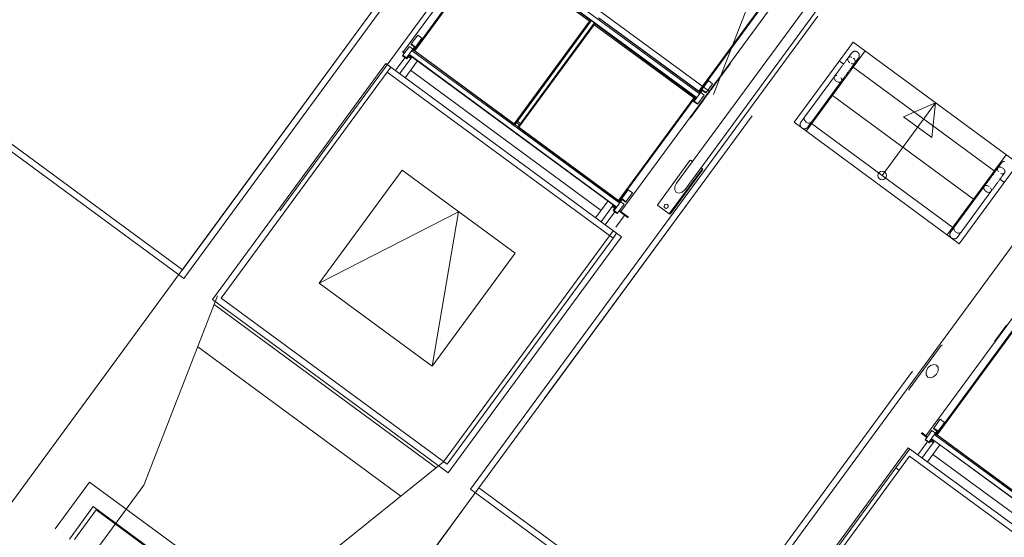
# Model space of a CAD drawing. Header units: metres. Extents: x 135583 to 135939, y 457896 to 458258.
# Tile 286 of 599: x 135791.49 to 135797.11, y 457931.47 to 457934.42. Entities that reach past the tile are written whole.
import ezdxf

# ---------------------------------------------------------------- set-up
doc = ezdxf.new("R2010")
doc.units = ezdxf.units.M
doc.linetypes.add('Hidden', pattern=[4, 2, -2])
doc.layers.add('NIEUWE INSTALLATIE', color=250, linetype='Continuous', lineweight=0)

msp = doc.modelspace()

# ---------------------------------------------------------------- linework, layer by layer
at = {"layer": 'NIEUWE INSTALLATIE', "linetype": 'Hidden'}
for p, q in [((135797.5088, 457936.3736), (135795.6737, 457933.8757)), ((135797.5088, 457936.3736), (135795.6737, 457933.8757)), ((135792.4227, 457932.9969), (135794.6499, 457936.0285)), ((135792.4027, 457932.9703), (135793.9813, 457935.119)), ((135792.4027, 457932.9703), (135793.9813, 457935.119)), ((135795.4527, 457933.9972), (135795.8738, 457935.0771)), ((135795.4527, 457933.9972), (135795.8738, 457935.0771)), ((135794.1633, 457934.9445), (135792.6236, 457932.8488)), ((135794.1633, 457934.9445), (135792.6236, 457932.8488)), ((135794.1826, 457934.9303), (135795.4288, 457934.0148)), ((135794.1826, 457934.9303), (135795.4288, 457934.0148)), ((135794.115, 457931.7536), (135796.0763, 457934.4232)), ((135796.2496, 457934.2959), (135795.9133, 457933.8382)), ((135797.1925, 457933.6032), (135796.2496, 457934.2959)), ((135792.6432, 457932.8349), (135793.5905, 457934.1243)), ((135793.6112, 457934.1525), (135793.5905, 457934.1244)), ((135793.6112, 457934.1525), (135793.5905, 457934.1244)), ((135793.5905, 457934.1243), (135794.8799, 457933.177)), ((135791.1332, 457933.9443), (135792.4227, 457932.9969)), ((135795.6737, 457933.8757), (135794.095, 457931.7269)), ((135795.6737, 457933.8757), (135794.095, 457931.7269)), ((135795.9133, 457933.8382), (135796.8562, 457933.1454)), ((135793.2024, 457932.9204), (135793.676, 457933.5651)), ((135793.676, 457933.5651), (135794.3208, 457933.0915)), ((135795.2005, 457933.3155), (135795.3899, 457933.5733)), ((135795.2005, 457933.3155), (135795.3899, 457933.5733)), ((135796.8562, 457933.1454), (135797.1925, 457933.6032)), ((135795.4044, 457930.8063), (135797.3657, 457933.4759)), ((135794.8962, 457933.2397), (135794.949, 457933.3116)), ((135794.8962, 457933.2397), (135794.949, 457933.3116)), ((135793.9131, 457931.9015), (135794.8813, 457933.2194)), ((135793.9131, 457931.9015), (135794.8813, 457933.2194)), ((135793.9326, 457931.8876), (135794.8799, 457933.177)), ((135794.88, 457933.1771), (135794.9006, 457933.2052)), ((135794.88, 457933.1771), (135794.9006, 457933.2052)), ((135794.3208, 457933.0915), (135793.8471, 457932.4468)), ((135791.2857, 457931.45), (135792.4027, 457932.9703)), ((135791.2857, 457931.45), (135792.4027, 457932.9703)), ((135793.8471, 457932.4468), (135793.2024, 457932.9204)), ((135792.6236, 457932.8488), (135792.2025, 457931.7689)), ((135792.6236, 457932.8488), (135792.2025, 457931.7689)), ((135792.6432, 457932.8349), (135793.9326, 457931.8876)), ((135792.6041, 457932.7987), (135793.8711, 457931.8679)), ((135792.6041, 457932.7987), (135793.8711, 457931.8679)), ((135792.6041, 457932.7987), (135793.8711, 457931.8679)), ((135792.6041, 457932.7987), (135793.8711, 457931.8679)), ((135793.6691, 457931.7061), (135792.5101, 457932.5576)), ((135793.6691, 457931.7061), (135792.5101, 457932.5576)), ((135795.6252, 457930.6441), (135796.5726, 457931.9335)), ((135796.5739, 457931.9759), (135796.4939, 457931.867)), ((135796.5739, 457931.9759), (135796.4939, 457931.867)), ((135796.5726, 457931.9335), (135797.862, 457930.9862)), ((135793.0084, 457931.1768), (135793.9131, 457931.9015)), ((135793.0084, 457931.1768), (135793.9131, 457931.9015)), ((135796.4939, 457931.867), (135795.6057, 457930.658)), ((135796.4939, 457931.867), (135795.6057, 457930.658)), ((135796.4939, 457931.867), (135796.5133, 457931.8528)), ((135796.4939, 457931.867), (135796.5133, 457931.8528)), ((135792.2025, 457931.7689), (135791.729, 457931.1244)), ((135792.2025, 457931.7689), (135791.729, 457931.1244)), ((135794.115, 457931.7536), (135792.6527, 457929.7632)), ((135794.115, 457931.7536), (135792.6527, 457929.7632)), ((135794.095, 457931.7269), (135792.9781, 457930.2067)), ((135794.095, 457931.7269), (135792.9781, 457930.2067)), ((135794.115, 457931.7536), (135795.4044, 457930.8063)), ((135791.8067, 457931.4581), (135791.931, 457931.6274)), ((135791.8067, 457931.4581), (135791.931, 457931.6274)), ((135791.931, 457931.6274), (135792.9545, 457930.8754)), ((135791.931, 457931.6274), (135792.9545, 457930.8754))]:
    msp.add_line(p, q, dxfattribs=at)
at = {"layer": 'NIEUWE INSTALLATIE'}
for p, q in [((135795.1335, 457936.2138), (135793.6841, 457934.241)), ((135792.4301, 457932.948), (135794.5961, 457935.8962)), ((135794.9251, 457933.3292), (135796.3746, 457935.3021)), ((135794.1941, 457934.8677), (135795.3707, 457934.0033)), ((135794.1782, 457934.8405), (135793.7444, 457934.2501)), ((135794.178, 457934.8318), (135793.7481, 457934.2466)), ((135794.1769, 457934.8443), (135795.3535, 457933.9799)), ((135794.1778, 457934.8454), (135795.3544, 457933.981)), ((135794.178, 457934.8318), (135794.7466, 457934.4141)), ((135794.7548, 457934.4168), (135794.1782, 457934.8405)), ((135796.1433, 457934.7173), (135795.2422, 457933.4908)), ((135795.2908, 457933.4551), (135796.1919, 457934.6816)), ((135795.9072, 457934.6642), (135795.5355, 457934.1583)), ((135795.3691, 457934.015), (135795.799, 457934.6002)), ((135795.3735, 457934.0125), (135795.8072, 457934.6029)), ((135796.0481, 457934.4439), (135794.0661, 457931.7461)), ((135794.7466, 457934.4141), (135794.3166, 457933.8289)), ((135794.321, 457933.8265), (135794.7548, 457934.4168)), ((135794.7729, 457934.4035), (135794.3392, 457933.8131)), ((135795.3495, 457933.9799), (135794.7729, 457934.4035)), ((135794.7973, 457934.4337), (135795.371, 457934.0122)), ((135794.8006, 457934.4327), (135795.3691, 457934.015)), ((135794.7728, 457934.3949), (135794.3428, 457933.8097)), ((135795.3413, 457933.9772), (135794.7728, 457934.3949)), ((135793.7288, 457934.285), (135793.7269, 457934.2824)), ((135793.7288, 457934.285), (135793.7655, 457934.335)), ((135793.753, 457934.2672), (135793.7288, 457934.285)), ((135793.7897, 457934.3172), (135793.753, 457934.2672)), ((135793.7897, 457934.3172), (135793.7655, 457934.335)), ((135793.6894, 457934.2314), (135793.6763, 457934.241)), ((135793.6812, 457934.2202), (135793.718, 457934.2702)), ((135793.6921, 457934.2351), (135793.6841, 457934.241)), ((135793.747, 457934.2676), (135793.7014, 457934.2054)), ((135793.7381, 457934.2554), (135793.718, 457934.2702)), ((135793.7269, 457934.2824), (135793.747, 457934.2676)), ((135793.7364, 457934.2447), (135793.753, 457934.2672)), ((135793.7364, 457934.2447), (135794.913, 457933.3802)), ((135793.7448, 457934.2476), (135794.3185, 457933.8261)), ((135794.3166, 457933.8289), (135793.7481, 457934.2466)), ((135793.7572, 457934.2675), (135793.7546, 457934.2694)), ((135793.7625, 457934.2747), (135793.7599, 457934.2767)), ((135793.7639, 457934.2766), (135793.7613, 457934.2785)), ((135796.3181, 457934.2456), (135796.2391, 457934.1381)), ((135796.3181, 457934.2456), (135796.25, 457934.1529)), ((135793.583, 457934.1733), (135792.5943, 457932.8274)), ((135794.9289, 457933.1845), (135793.583, 457934.1733)), ((135793.693, 457934.2076), (135793.6408, 457934.1365)), ((135793.6623, 457934.115), (135793.7259, 457934.2017)), ((135793.6812, 457934.2202), (135793.6793, 457934.2176)), ((135793.6793, 457934.2176), (135793.7035, 457934.1999)), ((135793.7014, 457934.2054), (135793.6812, 457934.2202)), ((135793.7639, 457934.1892), (135793.6929, 457934.0925)), ((135793.7035, 457934.1999), (135793.7195, 457934.2217)), ((135793.7259, 457934.2017), (135793.7122, 457934.2118)), ((135793.73, 457934.2072), (135793.7163, 457934.2173)), ((135793.7192, 457934.2213), (135794.8958, 457933.3568)), ((135793.72, 457934.2224), (135794.8966, 457933.358)), ((135793.7259, 457934.2017), (135793.73, 457934.2072)), ((135795.5496, 457934.1741), (135795.5306, 457934.1482)), ((135795.5496, 457934.1741), (135795.5472, 457934.1759)), ((135796.1972, 457934.1689), (135796.1706, 457934.1884)), ((135793.7237, 457934.1345), (135794.8116, 457933.3352)), ((135794.8117, 457933.3353), (135793.7238, 457934.1346)), ((135795.5306, 457934.1482), (135795.4653, 457934.0593)), ((135795.5306, 457934.1482), (135795.5282, 457934.15)), ((135795.5371, 457934.1572), (135795.5347, 457934.1589)), ((135796.2391, 457934.1381), (135795.9818, 457933.7878)), ((135796.2391, 457934.1381), (135796.2327, 457934.1428)), ((135796.25, 457934.1529), (135797.0559, 457933.5608)), ((135795.424, 457934.0758), (135795.3873, 457934.0258)), ((135795.4637, 457934.0605), (135795.392, 457933.9629)), ((135795.4482, 457934.058), (135795.424, 457934.0758)), ((135795.4653, 457934.0593), (135795.4628, 457934.0611)), ((135796.1438, 457934.0999), (135795.9724, 457933.8666)), ((135796.0121, 457933.8389), (135796.1828, 457934.0713)), ((135796.1441, 457934.1002), (135796.1439, 457934.0999)), ((135795.3894, 457934.0203), (135795.3437, 457933.9581)), ((135795.3707, 457934.0033), (135795.3873, 457934.0258)), ((135795.3757, 457934.0101), (135795.3724, 457934.0125)), ((135795.4006, 457933.9933), (135795.3805, 457934.0081)), ((135795.3863, 457934.0299), (135795.3889, 457934.028)), ((135795.3873, 457934.0258), (135795.4115, 457934.008)), ((135795.4096, 457934.0054), (135795.3894, 457934.0203)), ((135795.3942, 457934.0353), (135795.3916, 457934.0372)), ((135795.3956, 457934.0371), (135795.393, 457934.039)), ((135795.4115, 457934.008), (135795.4096, 457934.0054)), ((135795.4115, 457934.008), (135795.4482, 457934.058)), ((135798.1153, 457934.0232), (135796.6659, 457932.0503)), ((135794.9114, 457933.392), (135795.3413, 457933.9772)), ((135794.9158, 457933.3895), (135795.3495, 457933.9799)), ((135795.3902, 457933.9571), (135795.3217, 457933.8639)), ((135795.3378, 457933.9585), (135795.3539, 457933.9803)), ((135795.362, 457933.9407), (135795.3378, 457933.9585)), ((135795.3437, 457933.9581), (135795.3639, 457933.9433)), ((135795.3639, 457933.9433), (135795.4006, 457933.9933)), ((135795.3902, 457933.9571), (135795.3878, 457933.9589)), ((135795.3936, 457933.9617), (135795.3911, 457933.9635)), ((135796.1316, 457933.9917), (135796.9375, 457933.3997)), ((135796.4161, 457933.5345), (135796.721, 457933.9495)), ((135796.721, 457933.9495), (135796.5379, 457933.8692)), ((135796.721, 457933.9495), (135796.6991, 457933.7508)), ((135791.0843, 457933.9368), (135792.4301, 457932.948)), ((135795.3639, 457933.9433), (135795.362, 457933.9407)), ((135794.3338, 457933.8439), (135794.3519, 457933.8305)), ((135795.3068, 457933.8487), (135795.3092, 457933.8469)), ((135795.3217, 457933.8639), (135795.3193, 457933.8657)), ((135795.3217, 457933.8639), (135795.3212, 457933.8632)), ((135796.6991, 457933.7508), (135796.5379, 457933.8692)), ((135794.3389, 457933.8125), (135794.3205, 457933.826)), ((135794.3313, 457933.8352), (135794.3469, 457933.8237)), ((135794.3396, 457933.8106), (135794.9133, 457933.3891)), ((135794.3428, 457933.8097), (135794.9114, 457933.392)), ((135796.0132, 457933.8306), (135796.8191, 457933.2385)), ((135795.1349, 457933.3698), (135795.3185, 457933.6197)), ((135795.3254, 457933.6207), (135795.3334, 457933.6149)), ((135797.045, 457933.546), (135797.124, 457933.6535)), ((135797.0559, 457933.5608), (135797.124, 457933.6535)), ((135793.2024, 457932.9204), (135793.676, 457933.5651)), ((135793.676, 457933.5651), (135793.2024, 457932.9204)), ((135793.676, 457933.5651), (135794.3208, 457933.0915)), ((135794.3208, 457933.0915), (135793.676, 457933.5651)), ((135795.391, 457933.5664), (135795.2074, 457933.3165)), ((135795.382, 457933.5792), (135795.3899, 457933.5734)), ((135796.7877, 457933.1958), (135797.045, 457933.546)), ((135797.045, 457933.546), (135797.0527, 457933.5404)), ((135797.0882, 457933.5143), (135797.1135, 457933.4957)), ((135794.9663, 457933.4528), (135794.9296, 457933.4028)), ((135794.9905, 457933.435), (135794.9663, 457933.4528)), ((135795.4119, 457930.7574), (135797.394, 457933.4552)), ((135796.9984, 457933.4727), (135796.8271, 457933.2395)), ((135796.866, 457933.2109), (135797.0366, 457933.4431)), ((135797.0366, 457933.4432), (135797.037, 457933.4436)), ((135794.8518, 457933.3899), (135794.7808, 457933.2932)), ((135794.9317, 457933.3972), (135794.886, 457933.3351)), ((135794.913, 457933.3802), (135794.9296, 457933.4028)), ((135794.9286, 457933.4069), (135794.9312, 457933.405)), ((135794.9296, 457933.4028), (135794.9537, 457933.385)), ((135794.9518, 457933.3824), (135794.9317, 457933.3972)), ((135794.9365, 457933.4122), (135794.9339, 457933.4142)), ((135794.9379, 457933.4141), (135794.9353, 457933.416)), ((135794.9537, 457933.385), (135794.9905, 457933.435)), ((135794.8751, 457933.3574), (135794.8115, 457933.2707)), ((135794.8792, 457933.363), (135794.8751, 457933.3574)), ((135794.8888, 457933.3473), (135794.8751, 457933.3574)), ((135794.8929, 457933.3529), (135794.8792, 457933.363)), ((135794.8801, 457933.3354), (135794.8961, 457933.3573)), ((135794.9043, 457933.3177), (135794.8801, 457933.3354)), ((135794.886, 457933.3351), (135794.9062, 457933.3203)), ((135794.9062, 457933.3203), (135794.9429, 457933.3703)), ((135794.9657, 457933.2937), (135794.9144, 457933.3314)), ((135794.9251, 457933.3292), (135794.9171, 457933.3351)), ((135794.9429, 457933.3703), (135794.9228, 457933.3851)), ((135794.9537, 457933.385), (135794.9518, 457933.3824)), ((135795.2005, 457933.3155), (135795.136, 457933.3628)), ((135793.2024, 457932.9204), (135793.9984, 457933.3283)), ((135793.8471, 457932.4468), (135793.9984, 457933.3283)), ((135794.8356, 457933.253), (135794.8906, 457933.3277)), ((135794.9062, 457933.3203), (135794.9043, 457933.3177)), ((135794.9684, 457933.2974), (135794.9251, 457933.3292)), ((135793.9401, 457931.8387), (135794.9289, 457933.1845)), ((135794.3208, 457933.0915), (135793.8471, 457932.4468)), ((135793.8471, 457932.4468), (135794.3208, 457933.0915)), ((135793.8471, 457932.4468), (135793.2024, 457932.9204)), ((135793.2024, 457932.9204), (135793.8471, 457932.4468)), ((135792.5943, 457932.8274), (135793.9401, 457931.8387)), ((135797.0576, 457932.5886), (135797.1261, 457932.6818)), ((135797.16, 457932.6498), (135796.7262, 457932.0594)), ((135797.1598, 457932.6412), (135796.7299, 457932.056)), ((135796.7529, 457932.5658), (135796.5694, 457932.316)), ((135797.0451, 457932.5716), (135797.0475, 457932.5698)), ((135797.0571, 457932.5879), (135797.0576, 457932.5886)), ((135797.06, 457932.5868), (135797.0576, 457932.5886)), ((135796.7106, 457932.0943), (135796.7087, 457932.0917)), ((135796.7106, 457932.0943), (135796.7473, 457932.1443)), ((135796.7347, 457932.0765), (135796.7106, 457932.0943)), ((135796.7715, 457932.1266), (135796.7347, 457932.0765)), ((135796.7715, 457932.1266), (135796.7473, 457932.1443)), ((135796.6712, 457932.0407), (135796.639, 457932.0644)), ((135796.6659, 457932.0503), (135796.6417, 457932.0681)), ((135796.663, 457932.0296), (135796.6997, 457932.0796)), ((135796.6739, 457932.0444), (135796.6659, 457932.0503)), ((135796.7288, 457932.0769), (135796.6831, 457932.0148)), ((135796.7199, 457932.0648), (135796.6997, 457932.0796)), ((135796.7087, 457932.0917), (135796.7288, 457932.0769)), ((135796.7182, 457932.054), (135796.7347, 457932.0765)), ((135796.7182, 457932.054), (135797.8948, 457931.1896)), ((135796.7266, 457932.0569), (135797.3003, 457931.6354)), ((135797.2984, 457931.6383), (135796.7299, 457932.056)), ((135796.739, 457932.0768), (135796.7364, 457932.0787)), ((135796.7443, 457932.0841), (135796.7417, 457932.086)), ((135796.7457, 457932.0859), (135796.7431, 457932.0879)), ((135796.5651, 457931.9824), (135795.5763, 457930.6366)), ((135797.9109, 457930.9936), (135796.5651, 457931.9824)), ((135796.673, 457932.0144), (135796.6199, 457931.9421)), ((135796.6441, 457931.9244), (135796.7077, 457932.011)), ((135796.663, 457932.0296), (135796.6611, 457932.027)), ((135796.6611, 457932.027), (135796.6853, 457932.0092)), ((135796.6831, 457932.0148), (135796.663, 457932.0296)), ((135796.7457, 457931.9985), (135796.6747, 457931.9019)), ((135796.6853, 457932.0092), (135796.7013, 457932.0311)), ((135796.7077, 457932.011), (135796.694, 457932.0211)), ((135796.7118, 457932.0166), (135796.6981, 457932.0267)), ((135796.701, 457932.0306), (135797.8776, 457931.1662)), ((135796.7018, 457932.0317), (135797.8784, 457931.1673)), ((135796.7077, 457932.011), (135796.7118, 457932.0166)), ((135796.7055, 457931.9438), (135797.7934, 457931.1445)), ((135797.7935, 457931.1446), (135796.7056, 457931.9439)), ((135791.8925, 457931.786), (135791.6971, 457931.5201)), ((135793.1174, 457930.8861), (135791.8925, 457931.786)), ((135794.0661, 457931.7461), (135795.4119, 457930.7574)), ((135791.9138, 457931.6462), (135791.7777, 457931.4609)), ((135792.4573, 457931.2469), (135791.9138, 457931.6462))]:
    msp.add_line(p, q, dxfattribs=at)
at = {"layer": 'NIEUWE INSTALLATIE', "flags": 128}
for points in [[(135796.2419, 457934.2333), (135796.2418, 457934.2333), (135796.2417, 457934.2331), (135796.2415, 457934.2327), (135796.2411, 457934.2323), (135796.2407, 457934.2317), (135796.2402, 457934.231), (135796.2396, 457934.2302), (135796.2389, 457934.2292), (135796.2381, 457934.2282), (135796.2372, 457934.227), (135796.2363, 457934.2256), (135796.2352, 457934.2242), (135796.2341, 457934.2227), (135796.2328, 457934.221), (135796.2315, 457934.2192), (135796.2302, 457934.2174), (135796.2287, 457934.2154), (135796.2272, 457934.2133), (135796.2256, 457934.2111), (135796.2239, 457934.2089), (135796.2222, 457934.2065), (135796.2204, 457934.2041), (135796.2186, 457934.2016), (135796.2166, 457934.199), (135796.2147, 457934.1963), (135796.2127, 457934.1935), (135796.2106, 457934.1907), (135796.2085, 457934.1878), (135796.2063, 457934.1849), (135796.2041, 457934.1819), (135796.2019, 457934.1789), (135796.1997, 457934.1758), (135796.1974, 457934.1727), (135796.1951, 457934.1696), (135796.1927, 457934.1664), (135796.1904, 457934.1632), (135796.1881, 457934.16), (135796.1857, 457934.1568), (135796.1833, 457934.1536), (135796.181, 457934.1504), (135796.1786, 457934.1472), (135796.1762, 457934.1439), (135796.1739, 457934.1408), (135796.1715, 457934.1376), (135796.1692, 457934.1344), (135796.1669, 457934.1313), (135796.1647, 457934.1282), (135796.1624, 457934.1252), (135796.1602, 457934.1222), (135796.158, 457934.1192), (135796.1559, 457934.1163), (135796.1538, 457934.1134), (135796.1518, 457934.1107), (135796.1498, 457934.1079), (135796.1478, 457934.1053), (135796.146, 457934.1027), (135796.1441, 457934.1002), (135796.1438, 457934.0999)], [(135796.2381, 457934.2282), (135796.2386, 457934.2288), (135796.2393, 457934.2298), (135796.24, 457934.2307), (135796.2405, 457934.2315), (135796.241, 457934.2321), (135796.2414, 457934.2326), (135796.2416, 457934.233), (135796.2418, 457934.2332), (135796.2419, 457934.2333)], [(135796.2419, 457934.2333), (135796.2425, 457934.2341), (135796.2431, 457934.2348), (135796.2437, 457934.2355), (135796.2444, 457934.2362), (135796.2451, 457934.2369), (135796.2458, 457934.2375), (135796.2466, 457934.2381), (135796.2474, 457934.2387), (135796.2482, 457934.2393), (135796.249, 457934.2398), (135796.2498, 457934.2402), (135796.2507, 457934.2407), (135796.2516, 457934.2411), (135796.2525, 457934.2415), (135796.2534, 457934.2418), (135796.2543, 457934.2421), (135796.2552, 457934.2424), (135796.2561, 457934.2426), (135796.2571, 457934.2428), (135796.258, 457934.2429), (135796.259, 457934.2431), (135796.26, 457934.2431), (135796.2609, 457934.2432), (135796.2619, 457934.2432), (135796.2629, 457934.2431), (135796.2638, 457934.243), (135796.2648, 457934.2429), (135796.2657, 457934.2428), (135796.2667, 457934.2426), (135796.2676, 457934.2423), (135796.2686, 457934.2421), (135796.2695, 457934.2418), (135796.2704, 457934.2414), (135796.2713, 457934.241), (135796.2721, 457934.2406), (135796.273, 457934.2402), (135796.2738, 457934.2397), (135796.2746, 457934.2392), (135796.2754, 457934.2386), (135796.2757, 457934.2385)], [(135796.2757, 457934.2385), (135796.2764, 457934.2379), (135796.2772, 457934.2373), (135796.2779, 457934.2366), (135796.2786, 457934.236), (135796.2792, 457934.2353), (135796.2799, 457934.2345), (135796.2805, 457934.2338), (135796.281, 457934.233), (135796.2816, 457934.2322), (135796.2821, 457934.2314), (135796.2826, 457934.2305), (135796.283, 457934.2297), (135796.2834, 457934.2288), (135796.2838, 457934.2279), (135796.2841, 457934.227), (135796.2844, 457934.2261), (135796.2847, 457934.2252), (135796.2849, 457934.2242), (135796.2851, 457934.2233), (135796.2853, 457934.2223), (135796.2854, 457934.2214), (135796.2855, 457934.2204), (135796.2855, 457934.2194), (135796.2855, 457934.2185), (135796.2855, 457934.2175), (135796.2854, 457934.2165), (135796.2853, 457934.2156), (135796.2851, 457934.2146), (135796.2849, 457934.2137), (135796.2847, 457934.2127), (135796.2844, 457934.2118), (135796.2841, 457934.2109), (135796.2838, 457934.21), (135796.2834, 457934.2091), (135796.283, 457934.2082), (135796.2825, 457934.2074), (135796.282, 457934.2065), (135796.2815, 457934.2057), (135796.281, 457934.2049), (135796.2808, 457934.2047)], [(135796.1828, 457934.0713), (135796.1846, 457934.0737), (135796.1865, 457934.0763), (135796.1884, 457934.0789), (135796.1904, 457934.0816), (135796.1924, 457934.0844), (135796.1945, 457934.0872), (135796.1966, 457934.0901), (135796.1988, 457934.0931), (135796.201, 457934.0961), (135796.2032, 457934.0991), (135796.2055, 457934.1022), (135796.2078, 457934.1053), (135796.2101, 457934.1085), (135796.2124, 457934.1116), (135796.2148, 457934.1148), (135796.2171, 457934.118), (135796.2195, 457934.1213), (135796.2219, 457934.1245), (135796.2242, 457934.1277), (135796.2266, 457934.1309), (135796.2289, 457934.1341), (135796.2313, 457934.1373), (135796.2336, 457934.1405), (135796.2359, 457934.1436), (135796.2382, 457934.1467), (135796.2405, 457934.1498), (135796.2427, 457934.1528), (135796.2449, 457934.1558), (135796.2471, 457934.1588), (135796.2492, 457934.1617), (135796.2512, 457934.1645), (135796.2533, 457934.1672), (135796.2552, 457934.1699), (135796.2572, 457934.1725), (135796.259, 457934.1751), (135796.2608, 457934.1775), (135796.2626, 457934.1799), (135796.2643, 457934.1822), (135796.2659, 457934.1844), (135796.2674, 457934.1865), (135796.2689, 457934.1885), (135796.2703, 457934.1903), (135796.2716, 457934.1921), (135796.2728, 457934.1938), (135796.2739, 457934.1954), (135796.275, 457934.1968), (135796.276, 457934.1982), (135796.2769, 457934.1994), (135796.2777, 457934.2005), (135796.2784, 457934.2014), (135796.279, 457934.2023), (135796.2796, 457934.203), (135796.28, 457934.2036), (135796.2803, 457934.2041), (135796.2806, 457934.2044), (135796.2807, 457934.2046), (135796.2808, 457934.2047)], [(135796.2808, 457934.2047), (135796.2808, 457934.2047), (135796.2806, 457934.2045), (135796.2804, 457934.2041), (135796.2801, 457934.2037), (135796.2796, 457934.2031), (135796.2791, 457934.2024), (135796.2785, 457934.2016), (135796.2778, 457934.2006), (135796.277, 457934.1996), (135796.2769, 457934.1994)], [(135795.9565, 457933.8065), (135795.9561, 457933.8068), (135795.9554, 457933.8075), (135795.9547, 457933.8081), (135795.954, 457933.8088), (135795.9534, 457933.8096), (135795.9528, 457933.8103), (135795.9522, 457933.8111), (135795.9517, 457933.8119), (135795.9512, 457933.8127), (135795.9507, 457933.8135), (135795.9502, 457933.8144), (135795.9498, 457933.8153), (135795.9495, 457933.8162), (135795.9491, 457933.8171), (135795.9488, 457933.818), (135795.9486, 457933.8189), (135795.9483, 457933.8199), (135795.9481, 457933.8208), (135795.948, 457933.8218), (135795.9479, 457933.8227), (135795.9478, 457933.8237), (135795.9478, 457933.8246), (135795.9478, 457933.8256), (135795.9478, 457933.8266), (135795.9479, 457933.8275), (135795.948, 457933.8285), (135795.9482, 457933.8295), (135795.9484, 457933.8304), (135795.9486, 457933.8313), (135795.9489, 457933.8323), (135795.9492, 457933.8332), (135795.9495, 457933.8341), (135795.9499, 457933.835), (135795.9503, 457933.8358), (135795.9508, 457933.8367), (135795.9512, 457933.8375), (135795.9518, 457933.8384), (135795.9523, 457933.8392), (135795.9525, 457933.8394)], [(135795.9724, 457933.8665), (135795.9711, 457933.8647), (135795.9694, 457933.8624), (135795.9677, 457933.8602), (135795.9662, 457933.8581), (135795.9647, 457933.856), (135795.9633, 457933.8541), (135795.962, 457933.8523), (135795.9607, 457933.8506), (135795.9596, 457933.849), (135795.9585, 457933.8476), (135795.9575, 457933.8462), (135795.9566, 457933.845), (135795.9557, 457933.8438), (135795.955, 457933.8428), (135795.9544, 457933.842), (135795.9538, 457933.8412), (135795.9534, 457933.8406), (135795.953, 457933.8401), (135795.9527, 457933.8397), (135795.9525, 457933.8395), (135795.9525, 457933.8394)], [(135795.9525, 457933.8394), (135795.9525, 457933.8394), (135795.9526, 457933.8396), (135795.9529, 457933.8399), (135795.9532, 457933.8404), (135795.9536, 457933.841), (135795.9542, 457933.8417), (135795.9548, 457933.8425), (135795.9555, 457933.8435), (135795.9563, 457933.8445), (135795.9566, 457933.8449)], [(135795.9914, 457933.8108), (135795.9914, 457933.8108), (135795.9916, 457933.811), (135795.9918, 457933.8113), (135795.9921, 457933.8118), (135795.9926, 457933.8124), (135795.9931, 457933.8131), (135795.9937, 457933.8139), (135795.9944, 457933.8149), (135795.9952, 457933.8159), (135795.9961, 457933.8171), (135795.997, 457933.8184), (135795.9981, 457933.8199), (135795.9992, 457933.8214), (135796.0004, 457933.8231), (135796.0017, 457933.8248), (135796.0031, 457933.8267), (135796.0045, 457933.8287), (135796.0061, 457933.8308), (135796.0077, 457933.8329), (135796.0093, 457933.8352), (135796.0111, 457933.8376), (135796.0117, 457933.8385)], [(135795.9914, 457933.8108), (135795.9908, 457933.81), (135795.9902, 457933.8093), (135795.9895, 457933.8085), (135795.9889, 457933.8078), (135795.9882, 457933.8072), (135795.9874, 457933.8065), (135795.9867, 457933.8059), (135795.9859, 457933.8054), (135795.9851, 457933.8048), (135795.9843, 457933.8043), (135795.9834, 457933.8038), (135795.9826, 457933.8034), (135795.9817, 457933.803), (135795.9808, 457933.8026), (135795.9799, 457933.8023), (135795.979, 457933.802), (135795.9781, 457933.8017), (135795.9771, 457933.8015), (135795.9762, 457933.8013), (135795.9752, 457933.8011), (135795.9743, 457933.801), (135795.9733, 457933.801), (135795.9723, 457933.8009), (135795.9714, 457933.8009), (135795.9704, 457933.801), (135795.9694, 457933.801), (135795.9685, 457933.8012), (135795.9675, 457933.8013), (135795.9666, 457933.8015), (135795.9656, 457933.8017), (135795.9647, 457933.802), (135795.9638, 457933.8023), (135795.9629, 457933.8027), (135795.962, 457933.803), (135795.9611, 457933.8035), (135795.9603, 457933.8039), (135795.9594, 457933.8044), (135795.9588, 457933.8048)], [(135795.9952, 457933.8159), (135795.9945, 457933.815), (135795.9938, 457933.8141), (135795.9932, 457933.8132), (135795.9926, 457933.8125), (135795.9922, 457933.8119), (135795.9919, 457933.8114), (135795.9916, 457933.8111), (135795.9914, 457933.8109), (135795.9914, 457933.8108)], [(135797.0961, 457933.6057), (135797.0967, 457933.6065), (135797.0973, 457933.6072), (135797.098, 457933.608), (135797.0987, 457933.6086), (135797.0994, 457933.6093), (135797.1001, 457933.6099), (135797.1008, 457933.6105), (135797.1016, 457933.6111), (135797.1024, 457933.6117), (135797.1032, 457933.6122), (135797.1041, 457933.6127), (135797.1049, 457933.6131), (135797.1058, 457933.6135), (135797.1067, 457933.6139), (135797.1076, 457933.6142), (135797.1085, 457933.6145), (135797.1094, 457933.6148), (135797.1104, 457933.615), (135797.1113, 457933.6152), (135797.1123, 457933.6154), (135797.1132, 457933.6155)], [(135797.0961, 457933.6057), (135797.0961, 457933.6057), (135797.0959, 457933.6055), (135797.0957, 457933.6051), (135797.0954, 457933.6047), (135797.0949, 457933.6041), (135797.0944, 457933.6034), (135797.0938, 457933.6026), (135797.0931, 457933.6016), (135797.0923, 457933.6006), (135797.0915, 457933.5994), (135797.0905, 457933.5981), (135797.0894, 457933.5966), (135797.0883, 457933.5951), (135797.0871, 457933.5934), (135797.0858, 457933.5917), (135797.0844, 457933.5898), (135797.083, 457933.5878), (135797.0814, 457933.5857), (135797.0798, 457933.5836), (135797.0782, 457933.5813), (135797.0764, 457933.5789), (135797.0746, 457933.5765), (135797.0728, 457933.574), (135797.0709, 457933.5714), (135797.0689, 457933.5687), (135797.0669, 457933.5659), (135797.0648, 457933.5631), (135797.0627, 457933.5602), (135797.0606, 457933.5573), (135797.0584, 457933.5543), (135797.0562, 457933.5513), (135797.0539, 457933.5482), (135797.0516, 457933.5451), (135797.0493, 457933.542), (135797.047, 457933.5388), (135797.0446, 457933.5356), (135797.0423, 457933.5324), (135797.0399, 457933.5292), (135797.0376, 457933.526), (135797.0352, 457933.5228), (135797.0328, 457933.5196), (135797.0305, 457933.5164), (135797.0281, 457933.5132), (135797.0258, 457933.51), (135797.0235, 457933.5068), (135797.0212, 457933.5037), (135797.0189, 457933.5006), (135797.0167, 457933.4976), (135797.0145, 457933.4946), (135797.0123, 457933.4916), (135797.0102, 457933.4887), (135797.0081, 457933.4859), (135797.006, 457933.4831), (135797.004, 457933.4804), (135797.0021, 457933.4777), (135797.0002, 457933.4751), (135796.9984, 457933.4727)], [(135797.0923, 457933.6006), (135797.0928, 457933.6012), (135797.0936, 457933.6022), (135797.0942, 457933.6031), (135797.0948, 457933.6039), (135797.0952, 457933.6045), (135797.0956, 457933.605), (135797.0959, 457933.6054), (135797.096, 457933.6056), (135797.0961, 457933.6057)], [(135797.037, 457933.4437), (135797.0388, 457933.4461), (135797.0407, 457933.4487), (135797.0426, 457933.4513), (135797.0446, 457933.454), (135797.0466, 457933.4568), (135797.0487, 457933.4596), (135797.0509, 457933.4625), (135797.053, 457933.4655), (135797.0552, 457933.4685), (135797.0575, 457933.4715), (135797.0597, 457933.4746), (135797.062, 457933.4777), (135797.0643, 457933.4809), (135797.0667, 457933.484), (135797.069, 457933.4872), (135797.0714, 457933.4904), (135797.0737, 457933.4937), (135797.0761, 457933.4969), (135797.0785, 457933.5001), (135797.0808, 457933.5033), (135797.0832, 457933.5065), (135797.0855, 457933.5097), (135797.0879, 457933.5129), (135797.0902, 457933.516), (135797.0925, 457933.5191), (135797.0947, 457933.5222), (135797.0969, 457933.5253), (135797.0991, 457933.5282), (135797.1013, 457933.5312), (135797.1034, 457933.5341), (135797.1055, 457933.5369), (135797.1075, 457933.5396), (135797.1095, 457933.5423), (135797.1114, 457933.5449), (135797.1133, 457933.5475)], [(135795.2413, 457933.4386), (135795.2325, 457933.4521), (135795.2328, 457933.4712), (135795.2422, 457933.4908)], [(135795.2908, 457933.4551), (135795.2749, 457933.4403), (135795.2568, 457933.4343), (135795.2413, 457933.4386)], [(135796.8271, 457933.2395), (135796.8253, 457933.2371), (135796.8236, 457933.2348), (135796.822, 457933.2326), (135796.8204, 457933.2305), (135796.819, 457933.2284), (135796.8175, 457933.2265), (135796.8162, 457933.2247), (135796.815, 457933.223), (135796.8138, 457933.2214), (135796.8127, 457933.22), (135796.8117, 457933.2186), (135796.8108, 457933.2174), (135796.81, 457933.2163), (135796.8093, 457933.2153), (135796.8086, 457933.2144), (135796.8081, 457933.2136), (135796.8076, 457933.213), (135796.8072, 457933.2125), (135796.807, 457933.2121), (135796.8068, 457933.2119), (135796.8067, 457933.2118)], [(135796.8067, 457933.2118), (135796.8067, 457933.2118), (135796.8069, 457933.212), (135796.8071, 457933.2123), (135796.8075, 457933.2128), (135796.8079, 457933.2134), (135796.8084, 457933.2141), (135796.809, 457933.2149), (135796.8097, 457933.2159), (135796.8105, 457933.2169), (135796.8108, 457933.2173)], [(135796.8107, 457933.1789), (135796.8104, 457933.1792), (135796.8096, 457933.1799), (135796.8089, 457933.1805), (135796.8083, 457933.1812), (135796.8076, 457933.182), (135796.807, 457933.1827), (135796.8065, 457933.1835), (135796.8059, 457933.1843), (135796.8054, 457933.1851), (135796.8049, 457933.186), (135796.8045, 457933.1868), (135796.8041, 457933.1877), (135796.8037, 457933.1886), (135796.8034, 457933.1895), (135796.8031, 457933.1904), (135796.8028, 457933.1913), (135796.8026, 457933.1923), (135796.8024, 457933.1932), (135796.8022, 457933.1942), (135796.8021, 457933.1951), (135796.802, 457933.1961), (135796.802, 457933.1971), (135796.802, 457933.198), (135796.8021, 457933.199), (135796.8021, 457933.1999), (135796.8023, 457933.2009), (135796.8024, 457933.2019), (135796.8026, 457933.2028), (135796.8028, 457933.2037), (135796.8031, 457933.2047), (135796.8034, 457933.2056), (135796.8038, 457933.2065), (135796.8041, 457933.2074), (135796.8045, 457933.2083), (135796.805, 457933.2091), (135796.8055, 457933.2099), (135796.806, 457933.2108), (135796.8065, 457933.2116), (135796.8067, 457933.2118)], [(135796.8456, 457933.1832), (135796.845, 457933.1824), (135796.8444, 457933.1817), (135796.8438, 457933.1809), (135796.8431, 457933.1803), (135796.8424, 457933.1796), (135796.8417, 457933.179), (135796.8409, 457933.1784), (135796.8401, 457933.1778), (135796.8393, 457933.1772), (135796.8385, 457933.1767), (135796.8377, 457933.1762), (135796.8368, 457933.1758), (135796.8359, 457933.1754), (135796.8351, 457933.175), (135796.8341, 457933.1747), (135796.8332, 457933.1744), (135796.8323, 457933.1741), (135796.8314, 457933.1739), (135796.8304, 457933.1737), (135796.8295, 457933.1735), (135796.8285, 457933.1734), (135796.8275, 457933.1734), (135796.8266, 457933.1733), (135796.8256, 457933.1733), (135796.8246, 457933.1734), (135796.8237, 457933.1734), (135796.8227, 457933.1736), (135796.8218, 457933.1737), (135796.8208, 457933.1739), (135796.8199, 457933.1741), (135796.819, 457933.1744), (135796.818, 457933.1747), (135796.8171, 457933.1751), (135796.8162, 457933.1754), (135796.8154, 457933.1759), (135796.8145, 457933.1763), (135796.8137, 457933.1768), (135796.8131, 457933.1772)], [(135796.8456, 457933.1832), (135796.8457, 457933.1832), (135796.8458, 457933.1834), (135796.846, 457933.1838), (135796.8464, 457933.1842), (135796.8468, 457933.1848), (135796.8473, 457933.1855), (135796.8479, 457933.1863), (135796.8486, 457933.1873), (135796.8494, 457933.1883), (135796.8503, 457933.1895), (135796.8513, 457933.1908), (135796.8523, 457933.1923), (135796.8534, 457933.1938), (135796.8547, 457933.1955), (135796.856, 457933.1972), (135796.8573, 457933.1991), (135796.8588, 457933.2011), (135796.8603, 457933.2032), (135796.8619, 457933.2053), (135796.8636, 457933.2076), (135796.8653, 457933.21), (135796.866, 457933.2109)], [(135796.8494, 457933.1883), (135796.8487, 457933.1874), (135796.848, 457933.1865), (135796.8474, 457933.1856), (135796.8469, 457933.1849), (135796.8464, 457933.1843), (135796.8461, 457933.1838), (135796.8458, 457933.1835), (135796.8457, 457933.1833), (135796.8456, 457933.1832)], [(135796.866, 457933.2109), (135796.8656, 457933.2104), (135796.8653, 457933.21)], [(135796.7262, 457932.4534), (135796.7107, 457932.4577), (135796.6926, 457932.4517), (135796.6767, 457932.4369), (135796.6673, 457932.4173), (135796.667, 457932.3982), (135796.6757, 457932.3847)], [(135796.6757, 457932.3847), (135796.6913, 457932.3804), (135796.7094, 457932.3864), (135796.7253, 457932.4012), (135796.7346, 457932.4208), (135796.735, 457932.4399), (135796.7262, 457932.4534)]]:
    msp.add_lwpolyline(points, dxfattribs=at)
at = {"layer": 'NIEUWE INSTALLATIE'}
for centre, major_axis, ratio, start_param, end_param in [((135795.431, 457934.0127), (-0.0533, -0.0725), 0.000001, 4.014257, 5.585054), ((135795.3225, 457933.6167), (-0.00494, -0.00076), 1, 3.926991, 5.497787), ((135795.387, 457933.5693), (0.00296, 0.00403), 1, 4.712389, 6.283185), ((135795.1389, 457933.3669), (-0.00494, -0.00076), 1, 5.497777, 7.068573), ((135795.183, 457933.3593), (-0.0114, -0.0037), 1, 3.766106, 6.907699), ((135795.183, 457933.3593), (-0.0117, 0.0029), 1, 1.178102, 4.319695), ((135795.2034, 457933.3195), (-0.004, -0.003), 1, 0.293998, 1.864794), ((135796.757, 457932.5628), (-0.00494, -0.00076), 1, 3.926991, 5.497787), ((135796.5734, 457932.313), (-0.00498, 0.0004), 1, 5.729603, 7.300399)]:
    msp.add_ellipse(centre, major_axis=major_axis, ratio=ratio, start_param=start_param, end_param=end_param, dxfattribs=at)
msp.add_ellipse((135796.4161, 457933.5345), major_axis=(-0.0232, -0.0094), ratio=1, dxfattribs=at)
for points, knots in [([(135794.7548, 457934.4168), (135794.7547, 457934.4167), (135794.7545, 457934.4165), (135794.7542, 457934.4162), (135794.754, 457934.416), (135794.7537, 457934.4158), (135794.7534, 457934.4157), (135794.7531, 457934.4155), (135794.7528, 457934.4153), (135794.7525, 457934.4152), (135794.7522, 457934.4151), (135794.7519, 457934.4149), (135794.7516, 457934.4148), (135794.7513, 457934.4147), (135794.7508, 457934.4146), (135794.7504, 457934.4145), (135794.75, 457934.4144), (135794.7495, 457934.4143), (135794.7488, 457934.4142), (135794.7478, 457934.4141), (135794.747, 457934.4141), (135794.7466, 457934.4141)], [0, 0, 0, 0, 0.071429, 0.107143, 0.142857, 0.178571, 0.214286, 0.25, 0.285714, 0.321429, 0.357143, 0.392857, 0.428571, 0.464286, 0.5, 0.571429, 0.607143, 0.642857, 0.714286, 0.857143, 1, 1, 1, 1]), ([(135794.7729, 457934.4035), (135794.7728, 457934.4034), (135794.7727, 457934.4031), (135794.7725, 457934.4028), (135794.7724, 457934.4025), (135794.7723, 457934.4022), (135794.7722, 457934.4019), (135794.7721, 457934.4016), (135794.7721, 457934.4012), (135794.772, 457934.4009), (135794.772, 457934.4006), (135794.772, 457934.4002), (135794.7719, 457934.3999), (135794.7719, 457934.3995), (135794.7719, 457934.3991), (135794.772, 457934.3986), (135794.772, 457934.3982), (135794.772, 457934.3978), (135794.7722, 457934.397), (135794.7724, 457934.396), (135794.7726, 457934.3952), (135794.7728, 457934.3949)], [0, 0, 0, 0, 0.071429, 0.107143, 0.142857, 0.178571, 0.214286, 0.25, 0.285714, 0.321429, 0.357143, 0.392857, 0.428571, 0.464286, 0.5, 0.571429, 0.607143, 0.642857, 0.714286, 0.857143, 1, 1, 1, 1]), ([(135793.7481, 457934.2466), (135793.7477, 457934.2466), (135793.747, 457934.2467), (135793.7461, 457934.2469), (135793.7456, 457934.2471), (135793.7453, 457934.2473), (135793.7452, 457934.2474), (135793.745, 457934.2475), (135793.7448, 457934.2476), (135793.7446, 457934.2477), (135793.7445, 457934.2479), (135793.7444, 457934.248), (135793.7442, 457934.2482), (135793.7442, 457934.2483), (135793.7441, 457934.2485), (135793.744, 457934.2487), (135793.744, 457934.2489), (135793.744, 457934.249), (135793.744, 457934.2492), (135793.7441, 457934.2495), (135793.7442, 457934.2497), (135793.7443, 457934.2499), (135793.7444, 457934.2501)], [0, 0, 0, 0, 0.142857, 0.285714, 0.357143, 0.392857, 0.428571, 0.464286, 0.5, 0.535714, 0.571429, 0.607143, 0.642857, 0.678571, 0.714286, 0.75, 0.785714, 0.821429, 0.857143, 0.892857, 0.928571, 1, 1, 1, 1]), ([(135796.2215, 457934.2056), (135796.2228, 457934.2073), (135796.2264, 457934.2101), (135796.2339, 457934.2112), (135796.2398, 457934.2104), (135796.2426, 457934.2091)], [0.5000136, 0.5000136, 0.5000136, 0.5000136, 0.625, 0.75, 0.875, 0.875, 0.875, 0.875]), ([(135796.2508, 457934.2046), (135796.2533, 457934.2028), (135796.2579, 457934.1983), (135796.2622, 457934.1906), (135796.2633, 457934.183), (135796.2617, 457934.1788), (135796.2605, 457934.177)], [0, 0, 0, 0, 0.125, 0.25, 0.375, 0.4999864, 0.4999864, 0.4999864, 0.4999864]), ([(135796.1535, 457934.0722), (135796.1513, 457934.0739), (135796.1471, 457934.0778), (135796.1429, 457934.0845), (135796.1411, 457934.0914), (135796.142, 457934.0976), (135796.1455, 457934.1023), (135796.1511, 457934.105), (135796.1557, 457934.1052), (135796.1582, 457934.1049)], [0, 0, 0, 0, 0.1111111, 0.2222222, 0.3333333, 0.4444444, 0.5555556, 0.6666667, 0.7768709, 0.7768709, 0.7768709, 0.7768709]), ([(135796.1792, 457934.0929), (135796.1809, 457934.0909), (135796.1837, 457934.0865), (135796.1855, 457934.0797), (135796.1846, 457934.0735), (135796.1811, 457934.0688), (135796.1755, 457934.0661), (135796.1684, 457934.0658), (135796.1607, 457934.0678), (135796.1558, 457934.0706), (135796.1535, 457934.0722)], [0.1141263, 0.1141263, 0.1141263, 0.1141263, 0.2222222, 0.3333333, 0.4444444, 0.5555556, 0.6666667, 0.7777778, 0.8888889, 1, 1, 1, 1]), ([(135795.3735, 457934.0125), (135795.3734, 457934.0124), (135795.3732, 457934.0122), (135795.373, 457934.012), (135795.3728, 457934.0119), (135795.3726, 457934.0118), (135795.3725, 457934.0118), (135795.3723, 457934.0117), (135795.3721, 457934.0117), (135795.3719, 457934.0117), (135795.3717, 457934.0118), (135795.3715, 457934.0119), (135795.3714, 457934.0119), (135795.3712, 457934.012), (135795.371, 457934.0122), (135795.3707, 457934.0124), (135795.3705, 457934.0126), (135795.3703, 457934.0128), (135795.37, 457934.0132), (135795.3695, 457934.014), (135795.3692, 457934.0146), (135795.3691, 457934.015)], [0, 0, 0, 0, 0.071429, 0.107143, 0.142857, 0.178571, 0.214286, 0.25, 0.285714, 0.321429, 0.357143, 0.392857, 0.428571, 0.464286, 0.5, 0.571429, 0.607143, 0.642857, 0.714286, 0.857143, 1, 1, 1, 1]), ([(135795.3413, 457933.9772), (135795.3417, 457933.9772), (135795.3425, 457933.9771), (135795.3435, 457933.9772), (135795.3443, 457933.9774), (135795.3447, 457933.9774), (135795.345, 457933.9775), (135795.3454, 457933.9776), (135795.3457, 457933.9777), (135795.346, 457933.9778), (135795.3463, 457933.9779), (135795.3467, 457933.978), (135795.347, 457933.9781), (135795.3473, 457933.9783), (135795.3476, 457933.9784), (135795.3479, 457933.9786), (135795.3482, 457933.9787), (135795.3485, 457933.9789), (135795.3487, 457933.9791), (135795.3489, 457933.9793), (135795.3492, 457933.9795), (135795.3494, 457933.9798), (135795.3495, 457933.9799)], [0, 0, 0, 0, 0.142857, 0.285714, 0.357143, 0.392857, 0.428571, 0.464286, 0.5, 0.535714, 0.571429, 0.607143, 0.642857, 0.678571, 0.714286, 0.75, 0.785714, 0.821429, 0.857143, 0.892857, 0.928571, 1, 1, 1, 1]), ([(135795.9728, 457933.8671), (135795.9715, 457933.8653), (135795.97, 457933.8611), (135795.9711, 457933.8535), (135795.9754, 457933.8458), (135795.9799, 457933.8413), (135795.9825, 457933.8395)], [0.5000136, 0.5000136, 0.5000136, 0.5000136, 0.625, 0.75, 0.875, 1, 1, 1, 1]), ([(135795.9825, 457933.8395), (135795.985, 457933.8376), (135795.9907, 457933.8345), (135795.9993, 457933.8327), (135796.0069, 457933.834), (135796.0105, 457933.8367), (135796.0117, 457933.8385)], [0, 0, 0, 0, 0.125, 0.25, 0.375, 0.4999864, 0.4999864, 0.4999864, 0.4999864]), ([(135794.3166, 457933.8289), (135794.3168, 457933.8286), (135794.3171, 457933.8279), (135794.3175, 457933.8272), (135794.3179, 457933.8267), (135794.3181, 457933.8265), (135794.3182, 457933.8263), (135794.3184, 457933.8262), (135794.3186, 457933.8261), (135794.3187, 457933.826), (135794.3189, 457933.8259), (135794.3191, 457933.8258), (135794.3192, 457933.8257), (135794.3194, 457933.8257), (135794.3196, 457933.8257), (135794.3198, 457933.8257), (135794.32, 457933.8257), (135794.3202, 457933.8257), (135794.3204, 457933.8258), (135794.3205, 457933.8259), (135794.3208, 457933.8261), (135794.3209, 457933.8263), (135794.321, 457933.8265)], [0, 0, 0, 0, 0.142857, 0.285714, 0.357143, 0.392857, 0.428571, 0.464286, 0.5, 0.535714, 0.571429, 0.607143, 0.642857, 0.678571, 0.714286, 0.75, 0.785714, 0.821429, 0.857143, 0.892857, 0.928571, 1, 1, 1, 1]), ([(135794.3428, 457933.8097), (135794.3425, 457933.8097), (135794.3417, 457933.8098), (135794.3409, 457933.81), (135794.3404, 457933.8102), (135794.3401, 457933.8103), (135794.3399, 457933.8104), (135794.3397, 457933.8105), (135794.3395, 457933.8106), (135794.3394, 457933.8108), (135794.3392, 457933.8109), (135794.3391, 457933.8111), (135794.339, 457933.8112), (135794.3389, 457933.8114), (135794.3388, 457933.8115), (135794.3388, 457933.8117), (135794.3388, 457933.8119), (135794.3387, 457933.8121), (135794.3388, 457933.8123), (135794.3388, 457933.8125), (135794.3389, 457933.8128), (135794.3391, 457933.813), (135794.3392, 457933.8131)], [0, 0, 0, 0, 0.142857, 0.285714, 0.357143, 0.392857, 0.428571, 0.464286, 0.5, 0.535714, 0.571429, 0.607143, 0.642857, 0.678571, 0.714286, 0.75, 0.785714, 0.821429, 0.857143, 0.892857, 0.928571, 1, 1, 1, 1]), ([(135796.9981, 457933.4723), (135796.9968, 457933.4705), (135796.9953, 457933.4663), (135796.9963, 457933.4587), (135797.0006, 457933.451), (135797.0052, 457933.4465), (135797.0078, 457933.4447)], [-0.4999864, -0.4999864, -0.4999864, -0.4999864, -0.375, -0.25, -0.125, 0, 0, 0, 0]), ([(135797.0078, 457933.4447), (135797.0103, 457933.4428), (135797.0159, 457933.4397), (135797.0246, 457933.4379), (135797.0322, 457933.4392), (135797.0357, 457933.4419), (135797.037, 457933.4437)], [-1, -1, -1, -1, -0.875, -0.75, -0.625, -0.5000136, -0.5000136, -0.5000136, -0.5000136]), ([(135794.9158, 457933.3895), (135794.9157, 457933.3894), (135794.9155, 457933.3892), (135794.9153, 457933.389), (135794.9151, 457933.3889), (135794.9149, 457933.3888), (135794.9147, 457933.3887), (135794.9145, 457933.3887), (135794.9144, 457933.3887), (135794.9142, 457933.3887), (135794.914, 457933.3888), (135794.9138, 457933.3888), (135794.9136, 457933.3889), (135794.9135, 457933.389), (135794.9132, 457933.3892), (135794.913, 457933.3893), (135794.9128, 457933.3895), (135794.9126, 457933.3898), (135794.9123, 457933.3902), (135794.9118, 457933.3909), (135794.9115, 457933.3916), (135794.9114, 457933.392)], [0, 0, 0, 0, 0.071429, 0.107143, 0.142857, 0.178571, 0.214286, 0.25, 0.285714, 0.321429, 0.357143, 0.392857, 0.428571, 0.464286, 0.5, 0.571429, 0.607143, 0.642857, 0.714286, 0.857143, 1, 1, 1, 1]), ([(135796.7299, 457932.056), (135796.7295, 457932.056), (135796.7288, 457932.0561), (135796.7279, 457932.0563), (135796.7274, 457932.0565), (135796.7271, 457932.0566), (135796.7269, 457932.0567), (135796.7267, 457932.0568), (135796.7266, 457932.0569), (135796.7264, 457932.0571), (135796.7263, 457932.0572), (135796.7261, 457932.0573), (135796.726, 457932.0575), (135796.7259, 457932.0577), (135796.7259, 457932.0578), (135796.7258, 457932.058), (135796.7258, 457932.0582), (135796.7258, 457932.0584), (135796.7258, 457932.0586), (135796.7259, 457932.0588), (135796.726, 457932.0591), (135796.7261, 457932.0593), (135796.7262, 457932.0594)], [0, 0, 0, 0, 0.142857, 0.285714, 0.357143, 0.392857, 0.428571, 0.464286, 0.5, 0.535714, 0.571429, 0.607143, 0.642857, 0.678571, 0.714286, 0.75, 0.785714, 0.821429, 0.857143, 0.892857, 0.928571, 1, 1, 1, 1])]:
    msp.add_open_spline(points, degree=3, knots=knots, dxfattribs=at)
for points in [[(135796.2313, 457934.1781), (135796.2287, 457934.1799), (135796.2241, 457934.1844), (135796.2198, 457934.1921), (135796.2187, 457934.1997), (135796.2203, 457934.2039), (135796.2215, 457934.2056)], [(135796.2605, 457934.177), (135796.2592, 457934.1753), (135796.2556, 457934.1725), (135796.2481, 457934.1714), (135796.2422, 457934.1723), (135796.2394, 457934.1736)], [(135797.0794, 457933.5562), (135797.0777, 457933.5582), (135797.0749, 457933.5627), (135797.0731, 457933.5696), (135797.0739, 457933.5757), (135797.0774, 457933.5804), (135797.083, 457933.5831), (135797.0901, 457933.5835), (135797.0978, 457933.5815), (135797.1027, 457933.5787), (135797.105, 457933.577)], [(135797.105, 457933.577), (135797.1073, 457933.5754), (135797.1114, 457933.5715), (135797.1156, 457933.5647), (135797.1174, 457933.5579), (135797.1165, 457933.5517), (135797.1131, 457933.547), (135797.1075, 457933.5443), (135797.1004, 457933.544), (135797.0953, 457933.5453), (135797.0927, 457933.5464)], [(135797.0273, 457933.4712), (135797.0247, 457933.4731), (135797.0191, 457933.4761), (135797.0105, 457933.478), (135797.0029, 457933.4767), (135796.9993, 457933.474), (135796.9981, 457933.4723)], [(135797.037, 457933.4437), (135797.0383, 457933.4454), (135797.0398, 457933.4496), (135797.0386, 457933.4571), (135797.036, 457933.4625), (135797.034, 457933.4647)], [(135796.8367, 457933.2119), (135796.8345, 457933.2135), (135796.8303, 457933.2174), (135796.8261, 457933.2242), (135796.8243, 457933.231), (135796.8249, 457933.2352), (135796.8257, 457933.237)], [(135796.864, 457933.2088), (135796.8625, 457933.2076), (135796.8587, 457933.2058), (135796.8516, 457933.2054), (135796.8439, 457933.2074), (135796.839, 457933.2102), (135796.8367, 457933.2119)]]:
    msp.add_open_spline(points, degree=3, dxfattribs=at)

doc.saveas('drawing.dxf')
